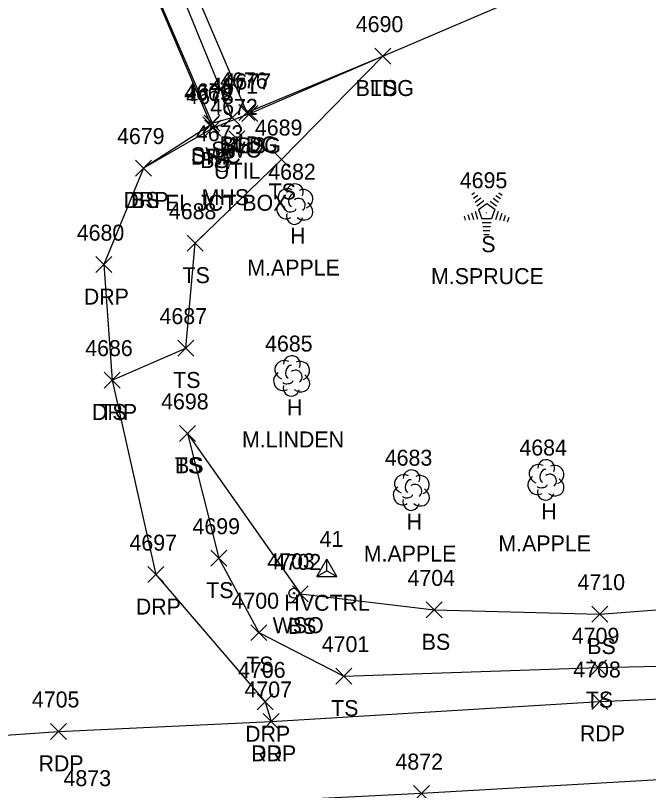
# Model space of a CAD drawing. Extents: x 1472233 to 1475777, y 540726 to 543442.
# Drawn here: x 1474888.9 to 1474968.2, y 541705.9 to 541803 of the extents above; entities that cross this region are included whole.
import ezdxf

# ---------------------------------------------------------------- set-up
doc = ezdxf.new("R2010")
doc.units = 0
for name, color, linetype in [('C_A', 7, 'Continuous'), ('C_I', 7, 'Continuous'), ('CPSM', 7, 'Continuous'), ('L_A', 7, 'Continuous'), ('L_C', 7, 'Continuous'), ('L_I', 7, 'Continuous'), ('L_TIC', 7, 'Continuous'), ('LBC', 7, 'Continuous'), ('LELB', 7, 'Continuous'), ('LSOGP', 7, 'Continuous'), ('LTC', 7, 'Continuous'), ('LTD', 7, 'Continuous'), ('P_A', 7, 'Continuous'), ('P_I', 7, 'Continuous'), ('P_TIC', 7, 'Continuous'), ('PET', 7, 'Continuous'), ('PRC', 7, 'Continuous'), ('R_A', 7, 'Continuous'), ('R_I', 7, 'Continuous'), ('R_TIC', 7, 'Continuous'), ('RDP', 7, 'Continuous'), ('RSW', 7, 'Continuous'), ('U_A', 7, 'Continuous'), ('U_C', 7, 'Continuous'), ('U_I', 7, 'Continuous'), ('UDEFAULT', 7, 'Continuous'), ('USMH', 7, 'Continuous'), ('UWV', 7, 'Continuous')]:
    doc.layers.add(name, color=color, linetype=linetype)

msp = doc.modelspace()

# ---------------------------------------------------------------- linework, layer by layer
at = {"layer": 'CPSM'}
for p, q in [((1474926.643, 541732.724), (1474927.893, 541734.889)), ((1474929.143, 541732.724), (1474927.893, 541734.889)), ((1474927.894, 541733.446), (1474927.893, 541734.889)), ((1474926.643, 541732.724), (1474927.894, 541733.446)), ((1474927.894, 541733.446), (1474927.894, 541733.446)), ((1474927.894, 541733.446), (1474929.143, 541732.724)), ((1474926.643, 541732.724), (1474929.143, 541732.724))]:
    msp.add_line(p, q, dxfattribs=at)
at = {"layer": 'L_TIC'}
for points in [[(1474933.924, 541796.886), (1474935.924, 541798.886)], [(1474935.924, 541796.886), (1474933.924, 541798.886)], [(1474933.924, 541796.886), (1474935.924, 541798.886)], [(1474935.924, 541796.886), (1474933.924, 541798.886)], [(1474916.896, 541789.835), (1474918.896, 541791.835)], [(1474918.896, 541789.835), (1474916.896, 541791.835)], [(1474917.264, 541789.708), (1474919.264, 541791.708)], [(1474919.264, 541789.708), (1474917.264, 541791.708)], [(1474917.264, 541789.708), (1474919.264, 541791.708)], [(1474919.264, 541789.708), (1474917.264, 541791.708)], [(1474912.607, 541787.874), (1474914.607, 541789.874)], [(1474914.607, 541787.874), (1474912.607, 541789.874)], [(1474921.206, 541783.936), (1474923.206, 541785.936)], [(1474923.206, 541783.936), (1474921.206, 541785.936)], [(1474903.943, 541782.871), (1474905.943, 541784.871)], [(1474905.943, 541782.871), (1474903.943, 541784.871)], [(1474910.425, 541773.459), (1474912.425, 541775.459)], [(1474912.425, 541773.459), (1474910.425, 541775.459)], [(1474909.256, 541760.334), (1474911.256, 541762.334)], [(1474911.256, 541760.334), (1474909.256, 541762.334)], [(1474900.003, 541756.328), (1474902.003, 541758.328)], [(1474902.003, 541756.328), (1474900.003, 541758.328)], [(1474909.453, 541749.654), (1474911.453, 541751.654)], [(1474911.453, 541749.654), (1474909.453, 541751.654)], [(1474909.453, 541749.654), (1474911.453, 541751.654)], [(1474911.453, 541749.654), (1474909.453, 541751.654)], [(1474913.393, 541734.026), (1474915.393, 541736.026)], [(1474915.393, 541734.026), (1474913.393, 541736.026)], [(1474923.583, 541729.558), (1474925.583, 541731.558)], [(1474925.583, 541729.558), (1474923.583, 541731.558)], [(1474940.346, 541727.565), (1474942.346, 541729.565)], [(1474942.346, 541727.565), (1474940.346, 541729.565)], [(1474961.079, 541727.028), (1474963.079, 541729.028)], [(1474963.079, 541727.028), (1474961.079, 541729.028)], [(1474918.391, 541724.707), (1474920.391, 541726.707)], [(1474920.391, 541724.707), (1474918.391, 541726.707)], [(1474960.929, 541720.326), (1474962.929, 541722.326)], [(1474962.929, 541720.326), (1474960.929, 541722.326)], [(1474929.039, 541719.268), (1474931.039, 541721.268)], [(1474931.039, 541719.268), (1474929.039, 541721.268)]]:
    msp.add_lwpolyline(points, dxfattribs=at)
at = {"layer": 'LBC'}
msp.add_lwpolyline([(1474964.225, 541887.305), (1474928.925, 541871.869), (1474923.908, 541882.45), (1474913.343, 541877.66), (1474917.756, 541867.336), (1474890.434, 541855.659), (1474890.395, 541855.494), (1474901.469, 541829.529), (1474906.7, 541817.805), (1474908.833, 541812.055), (1474917.896, 541790.835), (1474918.264, 541790.708), (1474934.924, 541797.886), (1474964.05, 541810.367), (1474992.031, 541822.076)], dxfattribs=at)
at = {"layer": 'LELB'}
for points in [[(1474910.453, 541750.654), (1474914.393, 541735.026), (1474919.391, 541725.707), (1474930.039, 541720.268), (1474961.929, 541721.326), (1475011.553, 541722.44), (1475022.203, 541722.537), (1475032.549, 541724.842), (1475062.878, 541726.825), (1475105.428, 541729.539), (1475147.477, 541734.497), (1475182.047, 541736.745), (1475202.002, 541741.282), (1475216.385, 541749.872), (1475218.914, 541764.58), (1475209.399, 541793.601), (1475195.513, 541789.243), (1475182.188, 541824.51), (1475205.966, 541838.835)], [(1474901.003, 541757.328), (1474910.256, 541761.334), (1474911.425, 541774.459), (1474922.206, 541784.936), (1474934.924, 541797.886)], [(1474918.264, 541790.708), (1474913.607, 541788.874), (1474904.943, 541783.871)], [(1474910.453, 541750.654), (1474924.583, 541730.558), (1474941.346, 541728.565), (1474962.079, 541728.028), (1474998.021, 541730.795), (1475009.386, 541732.312), (1475017.864, 541733.782), (1475016.796, 541737.199), (1475020.585, 541739.44), (1475021.038, 541734.628), (1475029.681, 541737.362), (1475034.735, 541741.76), (1475060.844, 541743.39), (1475103.533, 541743.806), (1475146.14, 541749.861), (1475179.963, 541750.191), (1475198.134, 541753.531)]]:
    msp.add_lwpolyline(points, dxfattribs=at)
at = {"layer": 'LSOGP'}
msp.add_lwpolyline([(1474908.833, 541812.055), (1474917.896, 541790.835), (1474934.924, 541797.886), (1474964.05, 541810.367)], dxfattribs=at)
at = {"layer": 'LTC'}
for p, q in [((1474946.059, 541780.545), (1474946.414, 541780.803)), ((1474946.269, 541780.08), (1474946.798, 541780.464)), ((1474946.478, 541779.614), (1474947.182, 541780.125)), ((1474948.715, 541780.089), (1474949.395, 541779.595)), ((1474949.086, 541780.437), (1474949.636, 541780.038)), ((1474949.457, 541780.785), (1474949.877, 541780.481)), ((1474946.688, 541779.148), (1474947.566, 541779.786)), ((1474946.912, 541778.693), (1474947.924, 541779.428)), ((1474947.924, 541779.428), (1474948.921, 541778.703)), ((1474948.344, 541779.74), (1474949.154, 541779.152)), ((1474945.547, 541778.041), (1474945.759, 541777.389)), ((1474946.002, 541778.258), (1474946.274, 541777.422)), ((1474946.458, 541778.474), (1474946.789, 541777.455)), ((1474946.912, 541778.693), (1474947.3, 541777.5)), ((1474948.921, 541778.703), (1474948.53, 541777.5)), ((1474949.359, 541778.432), (1474949.021, 541777.392)), ((1474949.803, 541778.181), (1474949.516, 541777.297)), ((1474950.248, 541777.931), (1474950.011, 541777.202)), ((1474945.092, 541777.824), (1474945.244, 541777.356)), ((1474948.53, 541777.5), (1474947.3, 541777.5)), ((1474948.492, 541777), (1474947.347, 541777)), ((1474950.692, 541777.681), (1474950.505, 541777.107)), ((1474948.408, 541776.5), (1474947.42, 541776.5)), ((1474948.324, 541776), (1474947.492, 541776)), ((1474948.24, 541775.5), (1474947.565, 541775.5))]:
    msp.add_line(p, q, dxfattribs=at)
at = {"layer": 'LTD'}
for p, q in [((1474923.873, 541779.409), (1474923.873, 541779.409)), ((1474923.873, 541779.409), (1474923.873, 541779.409)), ((1474923.475, 541757.895), (1474923.475, 541757.895)), ((1474923.475, 541757.895), (1474923.475, 541757.895)), ((1474955.324, 541744.879), (1474955.324, 541744.879)), ((1474955.324, 541744.879), (1474955.324, 541744.879)), ((1474938.463, 541743.608), (1474938.463, 541743.608)), ((1474938.463, 541743.608), (1474938.463, 541743.608))]:
    msp.add_line(p, q, dxfattribs=at)
for centre in [(1474923.919, 541780.843), (1474923.522, 541759.329), (1474955.371, 541746.313), (1474938.51, 541745.042)]:
    msp.add_arc(centre, 1.047, 335.52715, 180.95627, dxfattribs=at)
for centre, major_axis, ratio, start_param, end_param in [((1474923.081, 541780.075), (1.21, -0.512), 0.895232, 1.570796, 4.712389), ((1474924.914, 541779.992), (-1.141, -0.483), 0.949671, 1.570796, 4.712389), ((1474923.664, 541779.867), (-0.208, -0.792), 0.645439, 3.141593, 6.283185), ((1474924.373, 541779.242), (-0.5, 0.667), 0.989748, 3.141593, 6.283185), ((1474922.789, 541778.7), (0.584, -1.042), 0.959034, 3.141593, 6.283185), ((1474924.873, 541778.576), (-1.09, 0.792), 0.841452, 1.570796, 4.712389), ((1474923.873, 541777.909), (0.265, 1.061), 0.942809, 1.570796, 4.712389), ((1474923.414, 541778.659), (-0.625, -0.083), 0.423636, 0, 3.141593), ((1474922.683, 541758.562), (1.21, -0.512), 0.895232, 1.570796, 4.712389), ((1474924.517, 541758.479), (-1.141, -0.483), 0.949671, 1.570796, 4.712389), ((1474923.267, 541758.353), (-0.208, -0.792), 0.645439, 3.141593, 6.283185), ((1474923.975, 541757.728), (-0.5, 0.667), 0.989748, 3.141593, 6.283185), ((1474922.392, 541757.186), (0.584, -1.042), 0.959034, 3.141593, 6.283185), ((1474924.475, 541757.062), (-1.09, 0.792), 0.841452, 1.570796, 4.712389), ((1474923.475, 541756.395), (0.265, 1.061), 0.942809, 1.570796, 4.712389), ((1474923.017, 541757.145), (-0.625, -0.083), 0.423636, 0, 3.141593), ((1474954.532, 541745.546), (1.21, -0.512), 0.895232, 1.570796, 4.712389), ((1474955.116, 541745.338), (-0.208, -0.792), 0.645439, 3.141593, 6.283185), ((1474956.366, 541745.463), (-1.141, -0.483), 0.949671, 1.570796, 4.712389), ((1474937.671, 541744.275), (1.21, -0.512), 0.895232, 1.570796, 4.712389), ((1474938.255, 541744.066), (-0.208, -0.792), 0.645439, 3.141593, 6.283185), ((1474939.505, 541744.192), (-1.141, -0.483), 0.949671, 1.570796, 4.712389), ((1474954.241, 541744.171), (0.584, -1.042), 0.959034, 3.141593, 6.283185), ((1474955.824, 541744.713), (-0.5, 0.667), 0.989748, 3.141593, 6.283185), ((1474956.324, 541744.046), (-1.09, 0.792), 0.841452, 1.570796, 4.712389), ((1474937.38, 541742.9), (0.584, -1.042), 0.959034, 3.141593, 6.283185), ((1474938.963, 541743.441), (-0.5, 0.667), 0.989748, 3.141593, 6.283185), ((1474954.866, 541744.129), (-0.625, -0.083), 0.423636, 0, 3.141593), ((1474939.463, 541742.775), (-1.09, 0.792), 0.841452, 1.570796, 4.712389), ((1474955.324, 541743.379), (0.265, 1.061), 0.942809, 1.570796, 4.712389), ((1474938.463, 541742.108), (0.265, 1.061), 0.942809, 1.570796, 4.712389), ((1474938.005, 541742.858), (-0.625, -0.083), 0.423636, 0, 3.141593)]:
    msp.add_ellipse(centre, major_axis=major_axis, ratio=ratio, start_param=start_param, end_param=end_param, dxfattribs=at)
at = {"layer": 'P_TIC'}
for points in [[(1474961.108, 541716.096), (1474963.108, 541718.096)], [(1474963.108, 541716.096), (1474961.108, 541718.096)], [(1474919.928, 541713.598), (1474921.928, 541715.598)], [(1474921.928, 541713.598), (1474919.928, 541715.598)], [(1474893.303, 541712.347), (1474895.303, 541714.347)], [(1474895.303, 541712.347), (1474893.303, 541714.347)], [(1474938.759, 541704.559), (1474940.759, 541706.559)], [(1474940.759, 541704.559), (1474938.759, 541706.559)]]:
    msp.add_lwpolyline(points, dxfattribs=at)
at = {"layer": 'PET'}
msp.add_lwpolyline([(1474657.274, 541669.762), (1474665.585, 541667.376), (1474676.803, 541665.268), (1474682.202, 541664.398), (1474697.203, 541664.826), (1474704.639, 541666.46), (1474739.2, 541683.385), (1474763.058, 541693.052), (1474792.861, 541702.449), (1474827.652, 541708.01), (1474861.881, 541711.085), (1474894.303, 541713.347), (1474920.928, 541714.598), (1474962.108, 541717.096), (1475019.811, 541719.613), (1475064.157, 541721.144), (1475105.759, 541722.278), (1475148.632, 541723.893), (1475182.145, 541725.071), (1475198.024, 541725.76)], dxfattribs=at)
at = {"layer": 'PRC'}
msp.add_lwpolyline([(1475199.288, 541715.179), (1475141.615, 541713.12), (1475099.434, 541712.146), (1475006.562, 541708.726), (1474971.703, 541707.397), (1474939.759, 541705.559), (1474898.19, 541703.493), (1474863.975, 541700.784), (1474840.384, 541698.637), (1474805.948, 541692.888), (1474749.721, 541674.597), (1474710.136, 541654.683), (1474693.659, 541645.606), (1474686.756, 541641.129)], dxfattribs=at)
at = {"layer": 'R_TIC'}
for points in [[(1474915.057, 541789.176), (1474917.057, 541791.176)], [(1474917.057, 541789.176), (1474915.057, 541791.176)], [(1474912.378, 541788.278), (1474914.378, 541790.278)], [(1474914.378, 541788.278), (1474912.378, 541790.278)], [(1474912.521, 541788.467), (1474914.521, 541790.467)], [(1474914.521, 541788.467), (1474912.521, 541790.467)], [(1474903.943, 541782.871), (1474905.943, 541784.871)], [(1474905.943, 541782.871), (1474903.943, 541784.871)], [(1474898.977, 541770.777), (1474900.977, 541772.777)], [(1474900.977, 541770.777), (1474898.977, 541772.777)], [(1474900.003, 541756.328), (1474902.003, 541758.328)], [(1474902.003, 541756.328), (1474900.003, 541758.328)], [(1474905.49, 541731.975), (1474907.49, 541733.975)], [(1474907.49, 541731.975), (1474905.49, 541733.975)], [(1474919.177, 541716.049), (1474921.177, 541718.049)], [(1474921.177, 541716.049), (1474919.177, 541718.049)], [(1474919.928, 541713.598), (1474921.928, 541715.598)], [(1474921.928, 541713.598), (1474919.928, 541715.598)]]:
    msp.add_lwpolyline(points, dxfattribs=at)
at = {"layer": 'RDP'}
msp.add_lwpolyline([(1474902.266, 541815.536), (1474902.68, 541814.414), (1474913.378, 541789.278), (1474904.943, 541783.871), (1474899.977, 541771.777), (1474901.003, 541757.328), (1474906.49, 541732.975), (1474920.177, 541717.049), (1474920.928, 541714.598)], dxfattribs=at)
at = {"layer": 'RSW'}
msp.add_lwpolyline([(1474902.266, 541815.536), (1474902.832, 541814.333), (1474913.521, 541789.467), (1474916.057, 541790.176), (1474907.309, 541811.556), (1474908.833, 541812.055)], dxfattribs=at)
at = {"layer": 'UDEFAULT'}
for points in [[(1474915.615, 541786.522), (1474917.615, 541788.522)], [(1474917.615, 541786.522), (1474915.615, 541788.522)]]:
    msp.add_lwpolyline(points, dxfattribs=at)
at = {"layer": 'USMH'}
for p, q in [((1474914.809, 541784.224), (1474914.809, 541784.224)), ((1474915.642, 541784.224), (1474915.642, 541784.224))]:
    msp.add_line(p, q, dxfattribs=at)
msp.add_circle((1474914.809, 541784.224), 0.833, dxfattribs=at)
at = {"layer": 'UWV'}
for radius in [0.625, 0.0833]:
    msp.add_circle((1474923.784, 541730.644), radius, dxfattribs=at)

# ---------------------------------------------------------------- texts
at = {"layer": 'C_A'}
msp.add_text('HVCTRL', height=2, dxfattribs=at).set_placement((1474922.587, 541728.446))
at = {"layer": 'C_I'}
msp.add_text('41', height=2, dxfattribs=at).set_placement((1474926.996, 541736.446))
at = {"layer": 'L_A'}
for s, p in [('BLDG', (1474931.515, 541792.886)), ('TS', (1474933.334, 541792.886)), ('BLDG', (1474914.487, 541785.835)), ('BLDG', (1474914.855, 541785.708)), ('BS', (1474916.705, 541785.708)), ('BS', (1474912.048, 541783.874)), ('TS', (1474920.616, 541779.936)), ('BS', (1474903.384, 541778.871)), ('H', (1474923.306, 541774.409)), ('S', (1474947.25, 541773.337)), ('TS', (1474909.834, 541769.459)), ('TS', (1474908.665, 541756.334)), ('H', (1474922.908, 541752.895)), ('TS', (1474899.412, 541752.328)), ('TS', (1474908.863, 541745.654)), ('BS', (1474908.894, 541745.654)), ('H', (1474954.757, 541739.879)), ('H', (1474937.896, 541738.608)), ('TS', (1474912.802, 541730.026)), ('BS', (1474923.024, 541725.558)), ('BS', (1474939.787, 541723.565)), ('BS', (1474960.52, 541723.028)), ('TS', (1474917.8, 541720.707)), ('TS', (1474960.339, 541716.326)), ('TS', (1474928.448, 541715.268))]:
    msp.add_text(s, height=2, dxfattribs=at).set_placement(p)
at = {"layer": 'L_C'}
for s, p in [('M.APPLE', (1474917.936, 541770.409)), ('M.SPRUCE', (1474940.951, 541769.337)), ('M.LINDEN', (1474917.278, 541748.895)), ('M.APPLE', (1474949.387, 541735.879)), ('M.APPLE', (1474932.526, 541734.608))]:
    msp.add_text(s, height=2, dxfattribs=at).set_placement(p)
at = {"layer": 'L_I'}
for s, p in [('4690', (1474931.53, 541800.886)), ('4690', (1474931.53, 541800.886)), ('4676', (1474914.534, 541793.835)), ('4677', (1474914.957, 541793.708)), ('4677', (1474914.957, 541793.708)), ('4678', (1474910.3, 541791.874)), ('4689', (1474918.891, 541787.936)), ('4679', (1474901.628, 541786.871)), ('4682', (1474920.565, 541782.409)), ('4695', (1474944.557, 541781.337)), ('4688', (1474908.118, 541777.459)), ('4687', (1474906.949, 541764.334)), ('4685', (1474920.168, 541760.895)), ('4686', (1474897.64, 541760.328)), ('4698', (1474907.146, 541753.654)), ('4698', (1474907.146, 541753.654)), ('4684', (1474952.017, 541747.879)), ('4683', (1474935.156, 541746.608)), ('4699', (1474911.078, 541738.026)), ('4702', (1474921.245, 541733.558)), ('4704', (1474938.007, 541731.565)), ('4710', (1474959.3, 541731.028)), ('4700', (1474915.965, 541728.707)), ('4709', (1474958.583, 541724.326)), ('4701', (1474927.267, 541723.268))]:
    msp.add_text(s, height=2, dxfattribs=at).set_placement(p)
at = {"layer": 'LTC'}
msp.add_text('.', height=1.037, rotation=270, dxfattribs=at).set_placement((1474947.807, 541778.441))
at = {"layer": 'P_A'}
for p in [(1474959.596, 541712.096), (1474918.416, 541709.598), (1474891.792, 541708.347)]:
    msp.add_text('RDP', height=2, dxfattribs=at).set_placement(p)
at = {"layer": 'P_I'}
for s, p in [('4708', (1474958.769, 541720.096)), ('4707', (1474917.589, 541717.598)), ('4705', (1474890.965, 541716.347)), ('4872', (1474936.499, 541708.559)), ('4873', (1474894.93, 541706.493))]:
    msp.add_text(s, height=2, dxfattribs=at).set_placement(p)
at = {"layer": 'R_A'}
for s, p in [('SWC', (1474913.419, 541785.176)), ('SWC', (1474910.883, 541784.467)), ('DRP', (1474910.867, 541784.278)), ('DRP', (1474902.431, 541778.871)), ('DRP', (1474897.465, 541766.777)), ('DRP', (1474898.491, 541752.328)), ('DRP', (1474903.978, 541727.975)), ('DRP', (1474917.665, 541712.049)), ('DRP', (1474918.416, 541709.598))]:
    msp.add_text(s, height=2, dxfattribs=at).set_placement(p)
at = {"layer": 'R_I'}
for s, p in [('4670', (1474910.127, 541792.467)), ('4671', (1474913.317, 541793.176)), ('4669', (1474910.016, 541792.278)), ('4679', (1474901.628, 541786.871)), ('4680', (1474896.583, 541774.777)), ('4686', (1474897.64, 541760.328)), ('4697', (1474903.183, 541735.975)), ('4706', (1474916.783, 541720.049)), ('4707', (1474917.589, 541717.598))]:
    msp.add_text(s, height=2, dxfattribs=at).set_placement(p)
at = {"layer": 'U_A'}
for s, p in [('UTIL', (1474913.781, 541782.522)), ('MHS', (1474912.226, 541779.224)), ('WSO', (1474921.115, 541725.644))]:
    msp.add_text(s, height=2, dxfattribs=at).set_placement(p)
at = {"layer": 'U_C'}
msp.add_text('EL JCT BOX', height=2, dxfattribs=at).set_placement((1474907.655, 541778.522))
at = {"layer": 'U_I'}
for s, p in [('4672', (1474913.308, 541790.522)), ('4673', (1474911.502, 541787.224)), ('4703', (1474920.446, 541733.644))]:
    msp.add_text(s, height=2, dxfattribs=at).set_placement(p)

doc.saveas('drawing.dxf')
